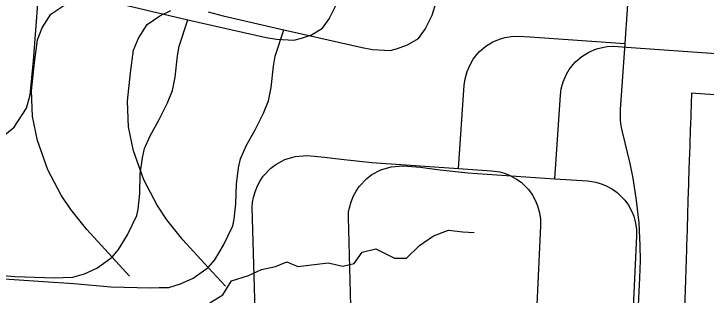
# Model space of a CAD drawing. Extents: x -38.2 to 41.9, y -4 to 24.9.
# Drawn here: x 5.183 to 5.806, y 18.902 to 19.155 of the extents above; entities that cross this region are included whole.
import ezdxf

# ---------------------------------------------------------------- set-up
doc = ezdxf.new("R2010")
doc.units = 0
for name, color, linetype in [('Default', 7, 'Continuous'), ('GM_X_Minor_River', 7, 'Continuous'), ('GM_X_State_Location', 7, 'Continuous'), ('GM_X_Township_Road', 7, 'Continuous')]:
    doc.layers.add(name, color=color, linetype=linetype)

msp = doc.modelspace()

# ---------------------------------------------------------------- linework, layer by layer
at = {"layer": 'Default'}
msp.add_lwpolyline([(5.83563, 19.08088), (5.80506, 19.08295), (5.79299, 19.08377), (5.79236, 19.06437), (5.79204, 19.05423), (5.79199, 19.05286), (5.79145, 19.03598), (5.79126, 19.02985), (5.7908, 19.01565), (5.7904, 19.00317), (5.79034, 19.00144), (5.78989, 18.98724), (5.78947, 18.97404), (5.78916, 18.96181), (5.78912, 18.96069), (5.78865, 18.94606), (5.78855, 18.94294), (5.78767, 18.91589), (5.78619, 18.87038)], dxfattribs=at)
at = {"layer": 'GM_X_Minor_River'}
msp.add_lwpolyline([(5.35938, 18.89493), (5.37111, 18.90213), (5.37868, 18.91463), (5.39419, 18.91956), (5.40592, 18.92486), (5.41841, 18.92751), (5.42863, 18.93167), (5.43847, 18.9275), (5.45588, 18.92977), (5.46572, 18.9309), (5.47897, 18.92786), (5.48918, 18.93013), (5.49637, 18.94037), (5.50886, 18.94339), (5.52552, 18.93505), (5.53649, 18.93504), (5.54822, 18.94641), (5.56071, 18.95512), (5.57433, 18.96043), (5.5872, 18.9589), (5.59742, 18.95814)], dxfattribs=at)
at = {"layer": 'GM_X_State_Location'}
for points in [[(4.93981, 19.04634), (5.04058, 19.0332), (5.12741, 19.0311), (5.14669, 19.03236), (5.15835, 19.03527), (5.17626, 19.04736), (5.18292, 19.05318), (5.19416, 19.07027), (5.19749, 19.08235), (5.20041, 19.11277), (5.20889, 19.22358)], [(5.35767, 19.15713), (5.3714, 19.15341), (5.42592, 19.1407), (5.49656, 19.12475), (5.50581, 19.12321), (5.52154, 19.12228), (5.52832, 19.12413), (5.53727, 19.12721), (5.54713, 19.13308), (5.5533, 19.14141), (5.55947, 19.15405), (5.56348, 19.1667)], [(5.3734, 18.90981), (5.35778, 18.9268), (5.33489, 18.95167), (5.32051, 18.96965), (5.31178, 18.98275), (5.29972, 19.00561), (5.29045, 19.03193), (5.286, 19.05348), (5.28525, 19.07652), (5.28785, 19.10215), (5.29045, 19.12258), (5.29491, 19.13335), (5.30271, 19.14561), (5.31422, 19.15341), (5.32424, 19.15824)], [(5.1386, 18.91889), (5.20934, 18.91418), (5.23682, 18.91212), (5.27019, 18.9093), (5.30588, 18.90827), (5.31358, 18.90853), (5.32231, 18.90878), (5.33284, 18.91187), (5.34413, 18.917), (5.35778, 18.9268), (5.36365, 18.9337), (5.37161, 18.94679), (5.38008, 18.96426), (5.3811, 18.97017), (5.38265, 18.98404), (5.38316, 19.00176), (5.38522, 19.0164), (5.38701, 19.02461), (5.39213, 19.03615), (5.40002, 19.05068), (5.4076, 19.06584), (5.41202, 19.0769), (5.41455, 19.0889), (5.41676, 19.10817), (5.41803, 19.11701), (5.42592, 19.1407)], [(5.66983, 19.00665), (5.67494, 19.08181), (5.67569, 19.08761), (5.6774, 19.09399), (5.68036, 19.10081), (5.68292, 19.10506), (5.68643, 19.10965), (5.68868, 19.11207), (5.69433, 19.11689), (5.70066, 19.12078), (5.70752, 19.12362), (5.7115, 19.12473), (5.7172, 19.12569), (5.72298, 19.12594), (5.73438, 19.12517), (5.81948, 19.11931)], [(5.4872, 18.85799), (5.48401, 18.97187), (5.4842, 18.97646), (5.48516, 18.98042), (5.48661, 18.9857), (5.48872, 18.99113), (5.49107, 18.99555), (5.49383, 18.99962), (5.50075, 19.00694), (5.50525, 19.01034), (5.51341, 19.01468), (5.52252, 19.01744), (5.53335, 19.01834), (5.54895, 19.01702), (5.56405, 19.01495), (5.59153, 19.01209), (5.66983, 19.00665), (5.69951, 19.00463), (5.70691, 19.00354), (5.71167, 19.00218), (5.71551, 19.00066), (5.72205, 18.99712), (5.72606, 18.99422), (5.73294, 18.98738), (5.73632, 18.98269), (5.7391, 18.97763), (5.74098, 18.97304), (5.74272, 18.96667), (5.7435, 18.96094), (5.74359, 18.95513), (5.73771, 18.83236)]]:
    msp.add_lwpolyline(points, dxfattribs=at)
at = {"layer": 'GM_X_Township_Road'}
for points in [[(5.73726, 19.18993), (5.733, 19.1285), (5.72888, 19.06907), (5.72873, 19.06329), (5.72888, 19.05983), (5.72922, 19.05637), (5.72973, 19.05294), (5.73057, 19.04892), (5.73741, 19.02036), (5.74013, 19.00709), (5.74334, 18.98701), (5.74549, 18.96681), (5.74598, 18.96005), (5.74659, 18.94651), (5.74672, 18.93296), (5.74629, 18.91724), (5.74246, 18.83718), (5.73961, 18.77756)], [(5.28693, 18.919), (5.2713, 18.93599), (5.24841, 18.96086), (5.23404, 18.97884), (5.22531, 18.99194), (5.21324, 19.0148), (5.20397, 19.04112), (5.19952, 19.06267), (5.19877, 19.08571), (5.20137, 19.11134), (5.20397, 19.13177), (5.20843, 19.14254), (5.21623, 19.1548), (5.22774, 19.1626)], [(5.28493, 19.1626), (5.33944, 19.14989), (5.41008, 19.13394), (5.41933, 19.1324), (5.43506, 19.13147), (5.44185, 19.13332), (5.45079, 19.1364), (5.46066, 19.14227), (5.46683, 19.1506), (5.47299, 19.16324)], [(5.15034, 18.92131), (5.18371, 18.91849), (5.2194, 18.91746), (5.2271, 18.91772), (5.23583, 18.91797), (5.24636, 18.92106), (5.25765, 18.92619), (5.2713, 18.93599), (5.27717, 18.94288), (5.28513, 18.95598), (5.2936, 18.97345), (5.29463, 18.97936), (5.29617, 18.99323), (5.29668, 19.01095), (5.29874, 19.02559), (5.30054, 19.0338), (5.30566, 19.04534), (5.31355, 19.05987), (5.32113, 19.07503), (5.32555, 19.08609), (5.32807, 19.09809), (5.33029, 19.11736), (5.33155, 19.1262), (5.33944, 19.14989)], [(5.58335, 19.01584), (5.58847, 19.091), (5.58922, 19.0968), (5.59093, 19.10318), (5.59388, 19.11), (5.59644, 19.11425), (5.59995, 19.11884), (5.6022, 19.12126), (5.60785, 19.12608), (5.61418, 19.12997), (5.62104, 19.13281), (5.62503, 19.13392), (5.63072, 19.13488), (5.6365, 19.13513), (5.64791, 19.13436), (5.733, 19.1285)], [(5.40072, 18.86718), (5.39754, 18.98106), (5.39772, 18.98565), (5.39869, 18.98961), (5.40013, 18.99489), (5.40225, 19.00032), (5.4046, 19.00474), (5.40735, 19.00881), (5.41427, 19.01613), (5.41878, 19.01953), (5.42693, 19.02387), (5.43604, 19.02663), (5.44687, 19.02753), (5.46247, 19.0262), (5.47758, 19.02414), (5.50505, 19.02128), (5.58335, 19.01584), (5.61303, 19.01382), (5.62043, 19.01273), (5.62519, 19.01137), (5.62903, 19.00985), (5.63557, 19.00631), (5.63958, 19.00341), (5.64646, 18.99657), (5.64984, 18.99188), (5.65262, 18.98682), (5.6545, 18.98223), (5.65624, 18.97585), (5.65703, 18.97013), (5.65711, 18.96432), (5.65124, 18.84155)]]:
    msp.add_lwpolyline(points, dxfattribs=at)

doc.saveas('drawing.dxf')
